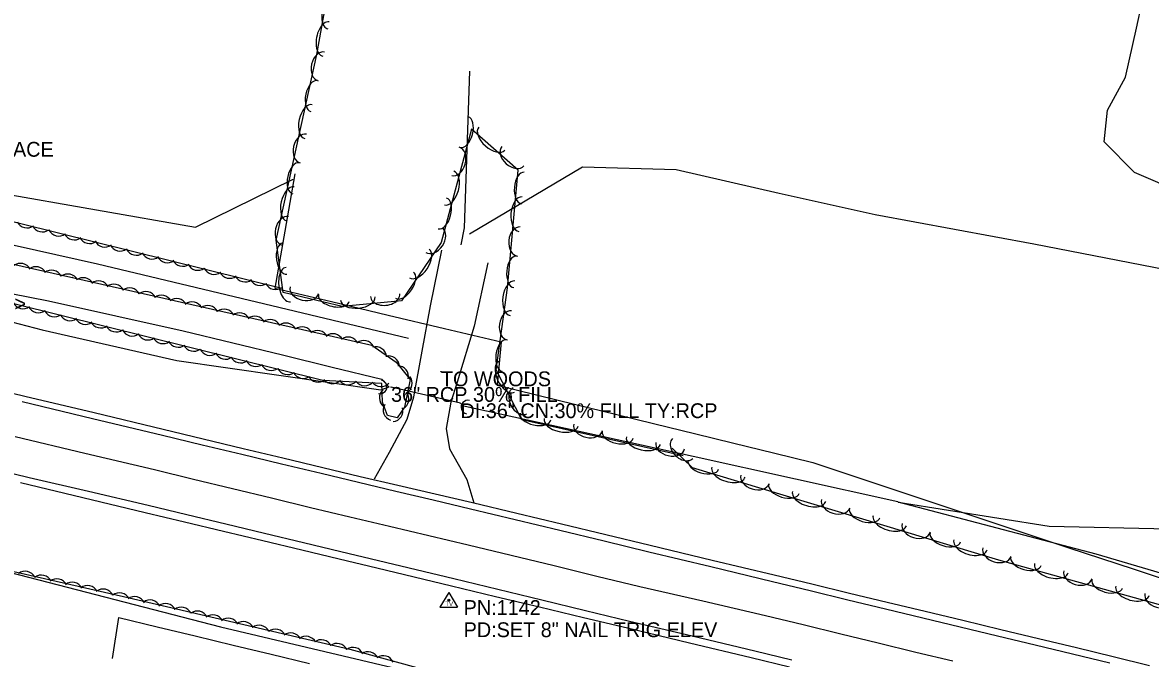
# Model space of a CAD drawing. Extents: x 1441650 to 1491889, y 345904 to 358319.
# Drawn here: x 1451403.8 to 1451784.4, y 353122 to 353336.8 of the extents above; entities that cross this region are included whole.
import ezdxf

# ---------------------------------------------------------------- set-up
doc = ezdxf.new("R2010")
doc.units = 0
for name, color, linetype in [('S_CROSS_DRAIN', 7, 'Continuous'), ('S_CROSS_DRAIN_ANNOT', 7, 'Continuous'), ('S_DITCHLINE', 7, 'Continuous'), ('S_DRG_PT_SYM', 7, 'Continuous'), ('S_EDGE_PAVEMENT', 7, 'Continuous'), ('S_GRAVEL_ROAD', 7, 'Continuous'), ('S_MSC_PT_SYM', 7, 'Continuous'), ('S_PAVEMENT_CROWN', 7, 'Continuous'), ('S_SECONDARY_CTL', 7, 'Continuous'), ('S_SECONDARY_CTL_ANNOT', 7, 'Continuous'), ('S_SHOULDER', 7, 'Continuous'), ('S_SIGN_ANNOT', 7, 'Continuous'), ('S_STREAM', 7, 'Continuous'), ('S_SURVEY_TEXT_ANNOT', 7, 'Continuous'), ('S_TRAILS', 7, 'Continuous'), ('S_TREE', 7, 'Continuous'), ('S_UTL_PT_SYM', 7, 'Continuous'), ('S_WATER_UTILITIES', 7, 'Continuous')]:
    doc.layers.add(name, color=color, linetype=linetype)

msp = doc.modelspace()

# ---------------------------------------------------------------- linework, layer by layer
at = {"layer": 'S_CROSS_DRAIN'}
msp.add_line((1451551.57, 353208.2), (1451528.15, 353213.7), dxfattribs=at)
for centre, start, end in [((1451524.43, 353213.75), 257.1416, 77.4708), ((1451554.09, 353206.91), 76.7234, 257.0526)]:
    msp.add_arc(centre, 2.3, start, end, dxfattribs=at)
at = {"layer": 'S_DITCHLINE'}
for points in [[(1451400.02, 353245.29), (1451412.53, 353242.8), (1451435.26, 353237.73), (1451457.99, 353232.65), (1451474.75, 353228.59), (1451491.52, 353224.52), (1451508.28, 353220.46), (1451525.05, 353216.4), (1451527.5, 353213.71)], [(1451397.5, 353236.39), (1451410.4, 353232.98), (1451433.15, 353227.82), (1451455.9, 353222.66), (1451473.09, 353220.18), (1451490.27, 353217.7), (1451507.46, 353215.23), (1451524.65, 353212.75), (1451527.5, 353213.72)]]:
    msp.add_lwpolyline(points, dxfattribs=at)
at = {"layer": 'S_DRG_PT_SYM'}
for points in [[(1451528.15, 353213.7), (1451528.15, 353213.75), (1451528.15, 353213.7), (1451528.1, 353213.7), (1451528.15, 353213.7), (1451528.15, 353213.65), (1451528.15, 353213.7), (1451528.2, 353213.7)], [(1451551.57, 353208.2), (1451551.57, 353208.25), (1451551.57, 353208.2), (1451551.52, 353208.2), (1451551.57, 353208.2), (1451551.57, 353208.15), (1451551.57, 353208.2), (1451551.62, 353208.2)]]:
    msp.add_lwpolyline(points, dxfattribs=at)
at = {"layer": 'S_EDGE_PAVEMENT'}
for points in [[(1451403.67, 353208.77), (1451427.38, 353203.11), (1451451.08, 353197.45), (1451464.45, 353194.23), (1451477.82, 353191.01), (1451491.19, 353187.79), (1451504.55, 353184.58), (1451517.16, 353181.58), (1451529.76, 353178.58), (1451542.37, 353175.58), (1451554.97, 353172.58), (1451570.01, 353168.95), (1451585.06, 353165.33), (1451600.1, 353161.71), (1451615.14, 353158.09), (1451636, 353153.06), (1451656.86, 353148.02), (1451669.56, 353144.94), (1451682.25, 353141.86), (1451694.94, 353138.78), (1451707.64, 353135.7), (1451720.24, 353132.67), (1451732.84, 353129.63), (1451745.45, 353126.6), (1451758.05, 353123.57), (1451770.66, 353120.53)], [(1451390.75, 353186.88), (1451406.06, 353183.14), (1451426.1, 353178.49), (1451446.14, 353173.83), (1451459.24, 353170.67), (1451472.35, 353167.52), (1451485.46, 353164.36), (1451498.56, 353161.21), (1451511.26, 353158.18), (1451523.96, 353155.14), (1451536.66, 353152.11), (1451549.37, 353149.08), (1451564.17, 353145.48), (1451578.98, 353141.87), (1451593.79, 353138.26), (1451608.6, 353134.66), (1451629.73, 353129.65), (1451650.85, 353124.64), (1451663.41, 353121.6)]]:
    msp.add_lwpolyline(points, dxfattribs=at)
at = {"layer": 'S_GRAVEL_ROAD'}
for points in [[(1451522.52, 353182.74), (1451527.67, 353191.71), (1451533.59, 353202.83), (1451535.84, 353210.38), (1451538.65, 353225.76), (1451541.47, 353241.15), (1451545.3, 353259.87)], [(1451560.81, 353255.6), (1451556.22, 353234.31), (1451550.42, 353215.37), (1451548.32, 353208.54), (1451546.79, 353199.67), (1451547.87, 353192.85), (1451553.74, 353182.43), (1451556.03, 353174.64)]]:
    msp.add_lwpolyline(points, dxfattribs=at)
at = {"layer": 'S_MSC_PT_SYM'}
msp.add_lwpolyline([(1451544.98, 353218.97), (1451544.98, 353219.02), (1451544.98, 353218.97), (1451544.93, 353218.97), (1451544.98, 353218.97), (1451544.98, 353218.92), (1451544.98, 353218.97), (1451545.03, 353218.97)], dxfattribs=at)
at = {"layer": 'S_PAVEMENT_CROWN'}
msp.add_lwpolyline([(1451401.32, 353196.94), (1451424.84, 353191.38), (1451448.37, 353185.82), (1451461.52, 353182.63), (1451474.67, 353179.44), (1451487.82, 353176.25), (1451500.98, 353173.06), (1451514.29, 353169.91), (1451527.6, 353166.75), (1451540.91, 353163.59), (1451554.22, 353160.44), (1451568.69, 353156.91), (1451583.15, 353153.39), (1451597.62, 353149.87), (1451612.08, 353146.34), (1451633.31, 353141.46), (1451654.53, 353136.58), (1451667.21, 353133.47), (1451679.88, 353130.37), (1451692.56, 353127.27), (1451705.23, 353124.17), (1451717.73, 353121.2)], dxfattribs=at)
at = {"layer": 'S_SECONDARY_CTL'}
for p, q in [((1451547.64, 353144.34), (1451544.63, 353139.39)), ((1451547.64, 353144.34), (1451550.59, 353139.39)), ((1451544.63, 353139.39), (1451550.59, 353139.39))]:
    msp.add_line(p, q, dxfattribs=at)
for radius in [0.311, 0.183, 0.103]:
    msp.add_circle((1451547.64, 353141.73), radius, dxfattribs=at)
at = {"layer": 'S_SHOULDER'}
for points in [[(1451391.55, 353213.79), (1451404.59, 353210.65), (1451427.95, 353205.07), (1451451.31, 353199.49), (1451464.76, 353196.24), (1451478.22, 353192.99), (1451491.67, 353189.75), (1451505.13, 353186.5), (1451517.76, 353183.54), (1451530.39, 353180.58), (1451543.02, 353177.62), (1451555.65, 353174.67), (1451570.64, 353171.06), (1451585.63, 353167.46), (1451600.62, 353163.85), (1451615.61, 353160.25), (1451636.52, 353155.25), (1451657.44, 353150.26), (1451670.16, 353147.19), (1451682.88, 353144.12), (1451695.61, 353141.05), (1451708.33, 353137.98), (1451721.11, 353134.91), (1451733.89, 353131.84), (1451746.67, 353128.77), (1451759.46, 353125.7), (1451771.79, 353122.68), (1451784.12, 353119.66)], [(1451403.13, 353181.48), (1451424.17, 353176.39), (1451445.22, 353171.29), (1451458.43, 353168.14), (1451471.65, 353164.99), (1451484.86, 353161.84), (1451498.08, 353158.69), (1451510.7, 353155.64), (1451523.32, 353152.6), (1451535.94, 353149.55), (1451548.56, 353146.51), (1451563.4, 353142.97), (1451578.24, 353139.43), (1451593.09, 353135.89), (1451607.93, 353132.35), (1451628.81, 353127.35), (1451649.7, 353122.35), (1451662.62, 353119.24)]]:
    msp.add_lwpolyline(points, dxfattribs=at)
at = {"layer": 'S_STREAM'}
for points in [[(1451794.97, 353279.31), (1451779, 353286.17), (1451768.8, 353296.46), (1451769.86, 353307.16), (1451776.03, 353318.35), (1451779.7, 353334.94), (1451781.65, 353343.72)], [(1451699.16, 353174.97), (1451630.1, 353190.26), (1451552.19, 353207.33)], [(1451854.91, 353131.04), (1451766.04, 353157.21), (1451699.32, 353174.76), (1451750.17, 353166.72), (1451790.58, 353165.86)], [(1451383.13, 353155.3), (1451470.61, 353132.76), (1451570.07, 353109.24), (1451664.79, 353084.35), (1451749.91, 353065.07)]]:
    msp.add_lwpolyline(points, dxfattribs=at)
at = {"layer": 'S_TRAILS'}
for points in [[(1451551.8, 353261.76), (1451552.96, 353267.41), (1451554.75, 353320.4)], [(1451554.61, 353265.44), (1451592.7, 353288.03), (1451624.38, 353287.19), (1451659.08, 353279.19), (1451691.49, 353271.98), (1451745.05, 353262.11), (1451801.69, 353251.03), (1451848.11, 353240.76), (1451864.1, 353237.2), (1451965.22, 353206.98), (1452036.11, 353188.46), (1452120.76, 353168.93), (1452175.44, 353158.36), (1452218.28, 353148.18)], [(1451534.03, 353230.09), (1451429.1, 353255.14), (1451366.18, 353269.25), (1451347.05, 353274.2)]]:
    msp.add_lwpolyline(points, dxfattribs=at)
at = {"layer": 'S_TREE'}
for points in [[(1451626.7, 353190.46), (1451572.25, 353202.6), (1451563.61, 353219.48), (1451567.44, 353247.21), (1451571.06, 353286.93), (1451555.28, 353300.78), (1451545.05, 353262.56), (1451531.63, 353242.8), (1451511.67, 353240.95), (1451491.71, 353245.61), (1451489.37, 353263.3), (1451503.11, 353326.02), (1451513.98, 353387.07), (1451517.52, 353416.5), (1451515.48, 353441.61)], [(1451495.65, 353285.68), (1451492.3, 353266.39), (1451488.94, 353247.1), (1451508.04, 353242.55), (1451527.14, 353238), (1451546.24, 353233.46), (1451565.35, 353228.91), (1451563.91, 353214.28), (1451577.23, 353211.02), (1451590.55, 353207.75), (1451603.87, 353204.49), (1451617.2, 353201.22), (1451630.52, 353197.96), (1451643.84, 353194.69), (1451657.17, 353191.43), (1451670.49, 353188.16), (1451692.09, 353180.98), (1451713.7, 353173.8), (1451735.3, 353166.62), (1451756.91, 353159.43), (1451778.51, 353152.25), (1451800.12, 353145.07)], [(1451495.65, 353285.68), (1451492.3, 353266.39), (1451488.94, 353247.1), (1451508.04, 353242.55), (1451527.14, 353238), (1451546.24, 353233.46), (1451565.35, 353228.91), (1451563.91, 353214.28), (1451577.23, 353211.02), (1451590.55, 353207.75), (1451603.87, 353204.49), (1451617.2, 353201.22), (1451630.52, 353197.96), (1451643.84, 353194.69), (1451657.17, 353191.43), (1451670.49, 353188.16), (1451692.09, 353180.98), (1451713.7, 353173.8), (1451735.3, 353166.62), (1451756.91, 353159.43), (1451778.51, 353152.25), (1451800.12, 353145.07)], [(1451491.28, 353247.01), (1451390.4, 353271.98)], [(1451390.59, 353257.4), (1451521.67, 353227.83), (1451529.86, 353222.13), (1451534.6, 353216.26), (1451532.65, 353206.94), (1451530.17, 353203.35), (1451526.95, 353204.06), (1451525.25, 353208.55), (1451525.01, 353214.85), (1451505.12, 353215.88), (1451386.73, 353245.25)], [(1452239.14, 353226.15), (1452251.73, 353200.82), (1452248.34, 353180.14), (1452205.93, 353136.33), (1452185.71, 353143.66), (1452152.19, 353162.08), (1452122.84, 353157.4), (1452081.35, 353159.57), (1452044.01, 353167.66), (1451992.07, 353179.16), (1451942.84, 353191.72), (1451919.71, 353195.95), (1451893.19, 353189.31), (1451856.19, 353179.01), (1451842.01, 353139.39), (1451823.52, 353133.89), (1451787.13, 353140.22), (1451733.26, 353155.26), (1451629.89, 353186.38), (1451622.98, 353193.06)], [(1451355.34, 353161.79), (1451437.85, 353142.96), (1451514.28, 353125.15), (1451592, 353103.91), (1451653.51, 353093.73), (1451729.43, 353073.18), (1451756.76, 353072.92), (1451807.16, 353058.25)], [(1451434.16, 353122), (1451436.34, 353135.85), (1451449.19, 353132.76), (1451462.04, 353129.66), (1451474.89, 353126.56), (1451487.74, 353123.46), (1451500.59, 353120.36)], [(1451434.16, 353122), (1451436.34, 353135.85), (1451449.19, 353132.76), (1451462.04, 353129.66), (1451474.89, 353126.56), (1451487.74, 353123.46), (1451500.59, 353120.36)]]:
    msp.add_lwpolyline(points, dxfattribs=at)
for centre, major_axis, ratio, start_param, end_param in [((1451507.74, 353339.94), (-0.94, -5.26), 0.540666, 3.141599, 6.283192), ((1451506.19, 353331.21), (-1.03, -5.78), 0.550046, 3.141599, 6.283192), ((1451504.66, 353321.98), (-1.06, -4.84), 0.685268, 3.141593, 6.283185), ((1451502.21, 353311.97), (-1.14, -5.22), 0.540666, 3.141593, 6.283185), ((1451500.31, 353303.31), (-1.26, -5.73), 0.550046, 3.141593, 6.283185), ((1451552.82, 353299.78), (1.38, 5.16), 0.540666, 3.141593, 6.283185), ((1451498.58, 353294.21), (-1.06, -4.84), 0.685268, 3.141593, 6.283185), ((1451562.14, 353297.58), (4.41, -3.87), 0.550075, 3.141593, 6.283185), ((1451549.9, 353289.89), (1.28, 4.79), 0.685268, 3.141593, 6.283185), ((1451569.27, 353291.66), (3.72, -3.27), 0.685305, 3.141593, 6.283185), ((1451496.12, 353284.2), (-1.14, -5.22), 0.540666, 3.141593, 6.283185), ((1451547.76, 353280.88), (1.52, 5.67), 0.550045, 3.141593, 6.283185), ((1451572.64, 353280.93), (-0.48, -5.32), 0.540667, 3.141593, 6.283185), ((1451494.23, 353275.54), (-1.26, -5.73), 0.550046, 3.141593, 6.283185), ((1451545.47, 353272.32), (1.38, 5.16), 0.540666, 3.141593, 6.283185), ((1451571.83, 353272.09), (-0.53, -5.84), 0.550047, 3.141593, 6.283185), ((1451405.36, 353271.09), (0.88, 3.54), 0.999947, 2.254992, 4.028193), ((1451410.53, 353269.74), (0.88, 3.54), 0.999947, 2.254992, 4.028193), ((1451492.5, 353266.44), (-1.06, -4.84), 0.685268, 3.141593, 6.283185), ((1451416, 353268.35), (0.88, 3.54), 0.999947, 2.254992, 4.028193), ((1451421.28, 353267.04), (0.88, 3.54), 0.999947, 2.254992, 4.028193), ((1451426.44, 353265.8), (0.88, 3.54), 0.999947, 2.254992, 4.028193), ((1451542.65, 353263.26), (2.78, 4.1), 0.685271, 3.141593, 6.283185), ((1451571.26, 353262.85), (-0.45, -4.93), 0.68527, 3.141593, 6.283185), ((1451431.58, 353264.6), (0.88, 3.54), 0.999947, 2.254992, 4.028193), ((1451436.74, 353263.25), (0.88, 3.54), 0.999947, 2.254992, 4.028193), ((1451492.34, 353257.07), (0.7, -5.3), 0.540718, 3.141692, 6.283284), ((1451442.21, 353261.86), (0.88, 3.54), 0.999947, 2.254992, 4.028193), ((1451447.5, 353260.55), (0.88, 3.54), 0.999947, 2.254992, 4.028193), ((1451452.65, 353259.31), (0.88, 3.54), 0.999947, 2.254992, 4.028193), ((1451537.66, 353255.46), (3.3, 4.85), 0.550048, 3.141593, 6.283185), ((1451570.06, 353252.61), (-0.48, -5.32), 0.540667, 3.141593, 6.283185), ((1451403.11, 353251.86), (-3.55, 0.8), 0.993049, 3.825789, 5.598989), ((1451408.3, 353250.73), (-3.55, 0.8), 0.993049, 3.825789, 5.598989), ((1451413.6, 353249.53), (-3.55, 0.8), 0.993049, 3.825789, 5.598989), ((1451457.8, 353258.12), (0.88, 3.54), 0.999947, 2.254992, 4.028193), ((1451462.96, 353256.76), (0.88, 3.54), 0.999947, 2.254992, 4.028193), ((1451468.43, 353255.37), (0.88, 3.54), 0.999947, 2.254992, 4.028193), ((1451493.49, 353248.28), (0.77, -5.82), 0.550099, 3.141695, 6.283288), ((1451419.1, 353248.25), (-3.55, 0.8), 0.993049, 3.825789, 5.598989), ((1451424.29, 353247.01), (-3.55, 0.8), 0.993049, 3.825789, 5.598989), ((1451429.46, 353245.92), (-3.55, 0.8), 0.993049, 3.825789, 5.598989), ((1451473.71, 353254.06), (0.88, 3.54), 0.999947, 2.254992, 4.028193), ((1451478.87, 353252.83), (0.88, 3.54), 0.999947, 2.254992, 4.028193), ((1451484.01, 353251.63), (0.88, 3.54), 0.999947, 2.254992, 4.028193), ((1451532.68, 353248.12), (3, 4.42), 0.540668, 3.141593, 6.283185), ((1451569.1, 353243.7), (-0.8, -5.81), 0.550047, 3.141593, 6.283185), ((1451434.64, 353244.79), (-3.55, 0.8), 0.993049, 3.825789, 5.598989), ((1451439.95, 353243.59), (-3.55, 0.8), 0.993049, 3.825789, 5.598989), ((1451445.45, 353242.31), (-3.55, 0.8), 0.993049, 3.825789, 5.598989), ((1451489.17, 353250.28), (0.88, 3.54), 0.999947, 2.254992, 4.028193), ((1451498.9, 353246.37), (4.82, -1.12), 0.686375, 3.141507, 6.283099), ((1451403.95, 353243.77), (3.44, -1.21), 0.99299, 3.921505, 5.694706), ((1451450.64, 353241.07), (-3.55, 0.8), 0.993049, 3.825789, 5.598989), ((1451455.81, 353239.98), (-3.55, 0.8), 0.993049, 3.825789, 5.598989), ((1451460.99, 353238.84), (-3.55, 0.8), 0.993049, 3.825789, 5.598989), ((1451466.3, 353237.64), (-3.55, 0.8), 0.993049, 3.825789, 5.598989), ((1451508.86, 353243.78), (5.2, -1.21), 0.541539, 3.141542, 6.283135), ((1451516.93, 353243.57), (5.84, 0.54), 0.550142, 3.141535, 6.283127), ((1451526.13, 353244.68), (4.93, 0.46), 0.685389, 3.141498, 6.283091), ((1451409.11, 353242.42), (3.44, -1.21), 0.99299, 3.921505, 5.694706), ((1451414.59, 353241.03), (3.44, -1.21), 0.99299, 3.921505, 5.694706), ((1451419.87, 353239.71), (3.44, -1.21), 0.99299, 3.921505, 5.694706), ((1451471.8, 353236.37), (-3.55, 0.8), 0.993049, 3.825789, 5.598989), ((1451476.99, 353235.12), (-3.55, 0.8), 0.993049, 3.825789, 5.598989), ((1451482.15, 353234.03), (-3.55, 0.8), 0.993049, 3.825789, 5.598989), ((1451568.09, 353234.5), (-0.68, -4.91), 0.685269, 3.141593, 6.283185), ((1451425.02, 353238.47), (3.44, -1.21), 0.99299, 3.921505, 5.694706), ((1451430.17, 353237.27), (3.44, -1.21), 0.99299, 3.921505, 5.694706), ((1451435.33, 353235.92), (3.44, -1.21), 0.99299, 3.921505, 5.694706), ((1451487.34, 353232.9), (-3.55, 0.8), 0.993049, 3.825789, 5.598989), ((1451492.64, 353231.7), (-3.55, 0.8), 0.993049, 3.825789, 5.598989), ((1451498.14, 353230.43), (-3.55, 0.8), 0.993049, 3.825789, 5.598989), ((1451440.8, 353234.52), (3.44, -1.21), 0.99299, 3.921505, 5.694706), ((1451446.08, 353233.21), (3.44, -1.21), 0.99299, 3.921505, 5.694706), ((1451451.23, 353231.97), (3.44, -1.21), 0.99299, 3.921505, 5.694706), ((1451503.33, 353229.18), (-3.55, 0.8), 0.993049, 3.825789, 5.598989), ((1451508.5, 353228.09), (-3.55, 0.8), 0.993049, 3.825789, 5.598989), ((1451513.68, 353226.96), (-3.55, 0.8), 0.993049, 3.825789, 5.598989), ((1451456.38, 353230.77), (3.44, -1.21), 0.99299, 3.921505, 5.694706), ((1451461.54, 353229.41), (3.44, -1.21), 0.99299, 3.921505, 5.694706), ((1451467.01, 353228.02), (3.44, -1.21), 0.99299, 3.921505, 5.694706), ((1451518.99, 353225.76), (-3.55, 0.8), 0.993049, 3.825789, 5.598989), ((1451523.02, 353223.67), (-2.99, 2.08), 0.994067, 3.825789, 5.598989), ((1451566.42, 353224.33), (-0.73, -5.3), 0.540667, 3.141593, 6.283185), ((1451472.29, 353226.71), (3.44, -1.21), 0.99299, 3.921505, 5.694706), ((1451477.45, 353225.47), (3.44, -1.21), 0.99299, 3.921505, 5.694706), ((1451482.59, 353224.26), (3.44, -1.21), 0.99299, 3.921505, 5.694706), ((1451527.36, 353220.56), (-2.99, 2.08), 0.994067, 3.825789, 5.598989), ((1451567.18, 353217.17), (2.67, -5.22), 0.550085, 3.141647, 6.28324), ((1451487.75, 353222.91), (3.44, -1.21), 0.99299, 3.921505, 5.694706), ((1451493.22, 353221.52), (3.44, -1.21), 0.99299, 3.921505, 5.694706), ((1451498.5, 353220.21), (3.44, -1.21), 0.99299, 3.921505, 5.694706), ((1451530.38, 353217.27), (-3.44, 1.2), 0.994156, 3.265875, 5.039075), ((1451503.66, 353218.96), (3.44, -1.21), 0.99299, 3.921505, 5.694706), ((1451508.4, 353218.43), (3.24, 1.66), 0.990889, 3.297726, 5.070927), ((1451513.71, 353218.08), (3.24, 1.66), 0.990889, 3.297726, 5.070927), ((1451519.33, 353217.75), (3.24, 1.66), 0.990889, 3.297726, 5.070927), ((1451524.75, 353217.47), (3.24, 1.66), 0.990889, 3.297726, 5.070927), ((1451531.65, 353214.97), (-3.56, 0.78), 0.994689, 2.263161, 4.036362), ((1451527.85, 353210.07), (3.42, -1.26), 0.997044, 2.644479, 4.41768), ((1451530.53, 353209.67), (-3.56, 0.78), 0.994689, 2.263161, 4.036362), ((1451571.63, 353209.05), (2.26, -4.41), 0.685318, 3.141682, 6.283275), ((1451529.15, 353205.94), (3.64, 0), 0.983456, 2.61186, 4.385061), ((1451528.54, 353205.67), (3.49, -1.06), 0.989015, 5.092846, 6.866047), ((1451576.89, 353203.74), (5.22, -1.16), 0.540699, 3.141593, 6.283185), ((1451585.54, 353201.81), (5.73, -1.28), 0.550079, 3.141593, 6.283185), ((1451594.63, 353200.05), (4.84, -1.08), 0.68531, 3.141593, 6.283185), ((1451604.63, 353197.55), (5.22, -1.16), 0.540699, 3.141593, 6.283185), ((1451613.29, 353195.62), (5.73, -1.28), 0.550079, 3.141593, 6.283185), ((1451626.56, 353192.92), (3.48, -3.33), 0.704678, 3.135951, 6.277544), ((1451622.38, 353193.86), (4.84, -1.08), 0.68531, 3.141593, 6.283185), ((1451633.53, 353187.5), (5.12, -1.54), 0.540645, 3.141586, 6.283178), ((1451642.02, 353184.95), (5.62, -1.69), 0.550025, 3.141585, 6.283178), ((1451650.96, 353182.53), (4.74, -1.43), 0.685242, 3.141581, 6.283173), ((1451660.75, 353179.31), (5.12, -1.54), 0.540645, 3.141586, 6.283178), ((1451669.24, 353176.75), (5.62, -1.69), 0.550025, 3.141585, 6.283178), ((1451678.18, 353174.33), (4.74, -1.43), 0.685242, 3.141581, 6.283173), ((1451687.97, 353171.11), (5.12, -1.54), 0.540645, 3.141586, 6.283178), ((1451696.46, 353168.55), (5.62, -1.69), 0.550025, 3.141585, 6.283178), ((1451705.4, 353166.13), (4.74, -1.43), 0.685242, 3.141581, 6.283173), ((1451715.19, 353162.91), (5.12, -1.54), 0.540645, 3.141586, 6.283178), ((1451723.68, 353160.36), (5.62, -1.69), 0.550025, 3.141585, 6.283178), ((1451732.62, 353157.94), (4.74, -1.43), 0.685242, 3.141581, 6.283173), ((1451742.42, 353154.9), (5.15, -1.44), 0.540719, 3.141419, 6.283011), ((1451750.96, 353152.52), (5.65, -1.58), 0.5501, 3.141413, 6.283006), ((1451404.67, 353147.84), (-3.55, 0.81), 0.997457, 3.825789, 5.598989), ((1451410.16, 353146.56), (-3.55, 0.81), 0.997457, 3.825789, 5.598989), ((1451759.95, 353150.28), (4.77, -1.33), 0.685335, 3.141299, 6.282891), ((1451415.35, 353145.3), (-3.55, 0.81), 0.997457, 3.825789, 5.598989), ((1451420.51, 353144.19), (-3.55, 0.81), 0.997457, 3.825789, 5.598989), ((1451425.69, 353143.05), (-3.55, 0.81), 0.997457, 3.825789, 5.598989), ((1451769.8, 353147.26), (5.15, -1.44), 0.540719, 3.141419, 6.283011), ((1451778.34, 353144.88), (5.65, -1.58), 0.5501, 3.141413, 6.283006), ((1451431, 353141.84), (-3.55, 0.81), 0.997457, 3.825789, 5.598989), ((1451436.5, 353140.55), (-3.55, 0.81), 0.997457, 3.825789, 5.598989), ((1451441.66, 353139.27), (-3.55, 0.83), 0.997456, 3.825789, 5.598989), ((1451787.32, 353142.64), (4.77, -1.33), 0.685335, 3.141299, 6.282891), ((1451446.82, 353138.14), (-3.55, 0.83), 0.997456, 3.825789, 5.598989), ((1451452, 353136.98), (-3.55, 0.83), 0.997456, 3.825789, 5.598989), ((1451457.3, 353135.74), (-3.55, 0.83), 0.997456, 3.825789, 5.598989), ((1451462.79, 353134.42), (-3.55, 0.83), 0.997456, 3.825789, 5.598989), ((1451467.97, 353133.14), (-3.55, 0.83), 0.997456, 3.825789, 5.598989), ((1451473.13, 353132.02), (-3.55, 0.83), 0.997456, 3.825789, 5.598989), ((1451478.3, 353130.85), (-3.55, 0.83), 0.997456, 3.825789, 5.598989), ((1451483.6, 353129.61), (-3.55, 0.83), 0.997456, 3.825789, 5.598989), ((1451489.09, 353128.3), (-3.55, 0.83), 0.997456, 3.825789, 5.598989), ((1451494.27, 353127.01), (-3.55, 0.83), 0.997456, 3.825789, 5.598989), ((1451499.43, 353125.89), (-3.55, 0.83), 0.997456, 3.825789, 5.598989), ((1451504.61, 353124.72), (-3.55, 0.83), 0.997456, 3.825789, 5.598989), ((1451509.91, 353123.48), (-3.55, 0.83), 0.997456, 3.825789, 5.598989), ((1451515.29, 353122.13), (-3.25, 1.66), 0.997346, 4.031241, 5.804441), ((1451520.41, 353120.65), (-3.25, 1.66), 0.997346, 4.031241, 5.804441), ((1451525.53, 353119.33), (-3.25, 1.66), 0.997346, 4.031241, 5.804441)]:
    msp.add_ellipse(centre, major_axis=major_axis, ratio=ratio, start_param=start_param, end_param=end_param, dxfattribs=at)
at = {"layer": 'S_UTL_PT_SYM'}
for points in [[(1451494.94, 353283.74), (1451494.94, 353283.79), (1451494.94, 353283.74), (1451494.89, 353283.74), (1451494.94, 353283.74), (1451494.94, 353283.69), (1451494.94, 353283.74), (1451494.99, 353283.74)], [(1451462.17, 353267.74), (1451462.17, 353267.79), (1451462.17, 353267.74), (1451462.12, 353267.74), (1451462.17, 353267.74), (1451462.17, 353267.69), (1451462.17, 353267.74), (1451462.22, 353267.74)], [(1451420.59, 353250.76), (1451420.59, 353250.81), (1451420.59, 353250.76), (1451420.54, 353250.76), (1451420.59, 353250.76), (1451420.59, 353250.71), (1451420.59, 353250.76), (1451420.64, 353250.76)]]:
    msp.add_lwpolyline(points, dxfattribs=at)
at = {"layer": 'S_WATER_UTILITIES'}
for p, q in [((1451114.78, 353328.08), (1451462.17, 353267.74)), ((1451462.17, 353267.74), (1451494.94, 353283.74))]:
    msp.add_line(p, q, dxfattribs=at)

# ---------------------------------------------------------------- texts
at = {"layer": 'S_CROSS_DRAIN_ANNOT'}
for s, p in [('36" RCP 30% FILL', (1451528.15, 353208.7)), ('DI:36" CN:30% FILL TY:RCP', (1451551.57, 353203.2))]:
    msp.add_text(s, height=5, dxfattribs=at).set_placement(p)
at = {"layer": 'S_SECONDARY_CTL'}
msp.add_text('TV', height=1.5, rotation=360, dxfattribs=at).set_placement((1451546.44, 353139.72))
at = {"layer": 'S_SECONDARY_CTL_ANNOT'}
for s, p in [('PN:1142', (1451552.64, 353136.73)), ('PD:SET 8" NAIL TRIG ELEV', (1451552.64, 353129.23))]:
    msp.add_text(s, height=5, dxfattribs=at).set_placement(p)
at = {"layer": 'S_SIGN_ANNOT'}
msp.add_text('LIBERTY VALLEY >', height=5, dxfattribs=at).set_placement((1451344.24, 353239.39))
at = {"layer": 'S_SURVEY_TEXT_ANNOT'}
for s, p in [('TO OID HOUSE PLACE', (1451341.88, 353291.49)), ('TO WOODS', (1451544.98, 353213.97))]:
    msp.add_text(s, height=5, dxfattribs=at).set_placement(p)

doc.saveas('drawing.dxf')
